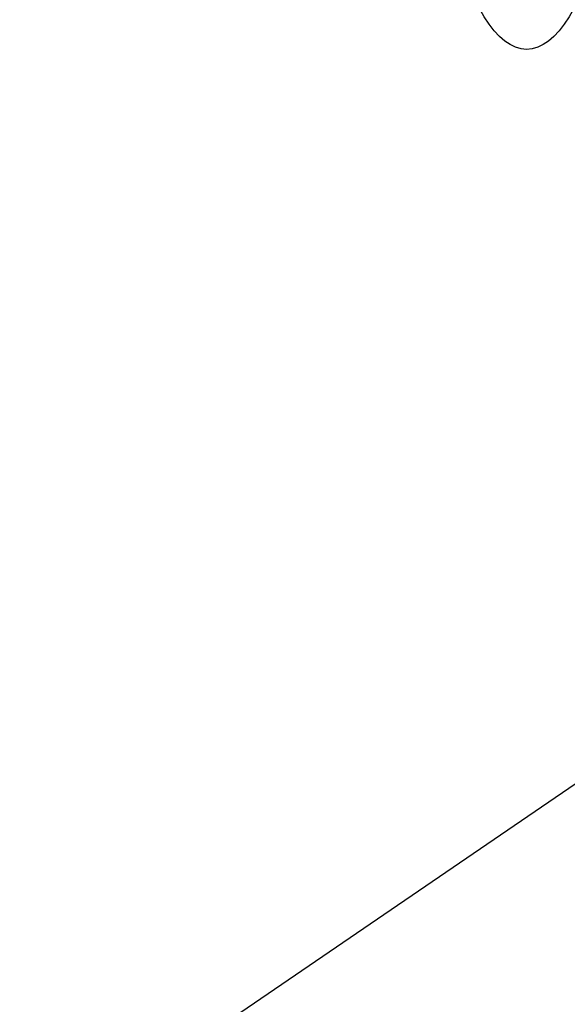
# Model space of a CAD drawing. Header units: millimetres. Extents: x 0 to 4378, y 0 to 2376.
# Tile 444 of 656: x 1376 to 1446, y 1690 to 1817. Entities that reach past the tile are written whole.
import ezdxf

# ---------------------------------------------------------------- set-up
doc = ezdxf.new("R2010")
doc.units = ezdxf.units.MM
doc.header["$LTSCALE"] = 0.2
doc.layers.add('13_After Rev.Num.', color=6, linetype='Continuous')
doc.styles.add('Rainbow-5.0 Style', font='malgunsl.ttf')
doc.dimstyles.new('Rainbow-5.0 Style', dxfattribs={"dimtxt": 4.5, "dimasz": 2.5, "dimexe": 1, "dimexo": 1, "dimgap": 1, "dimtad": 1, "dimdsep": 46, "dimtxsty": 'Rainbow-5.0 Style', "dimcen": 0, "dimclrd": 251, "dimclre": 251, "dimclrt": 7, "dimazin": 3, "dimtp": 0.1, "dimtm": 0.1, "dimtfac": 0.61, "dimtmove": 0, "dimatfit": 3, "dimfxl": 1, "dimlwd": -1, "dimlwe": -1, "dimarcsym": 1})

# ---------------------------------------------------------------- blocks, each defined once
blk = doc.blocks.new('A$C19ebd0c3_1234')
for q in [(46.93, -0.78), (54.3, 6.59)]:
    blk.add_line((46.93, 6.59), q)
blk.add_ellipse((0, 0), major_axis=(53.19, 0), ratio=0.263273)

msp = doc.modelspace()

# ---------------------------------------------------------------- block references
at = {"layer": '13_After Rev.Num.', "rotation": 90}
msp.add_blockref('A$C19ebd0c3_1234', (1441.089, 1866.231), dxfattribs=at)

# ---------------------------------------------------------------- leaders
at = {"annotation_type": 0, "has_hookline": 1, "hookline_direction": 1, "text_width": 122.213}
msp.add_leader([(1502.731, 1756.373), (1336.298, 1642.656), (1323.798, 1642.656)], dimstyle='Rainbow-5.0 Style', override={"dimscale": 5, "dimgap": 1, "dimtad": 1}, dxfattribs=at)

doc.saveas('drawing.dxf')
